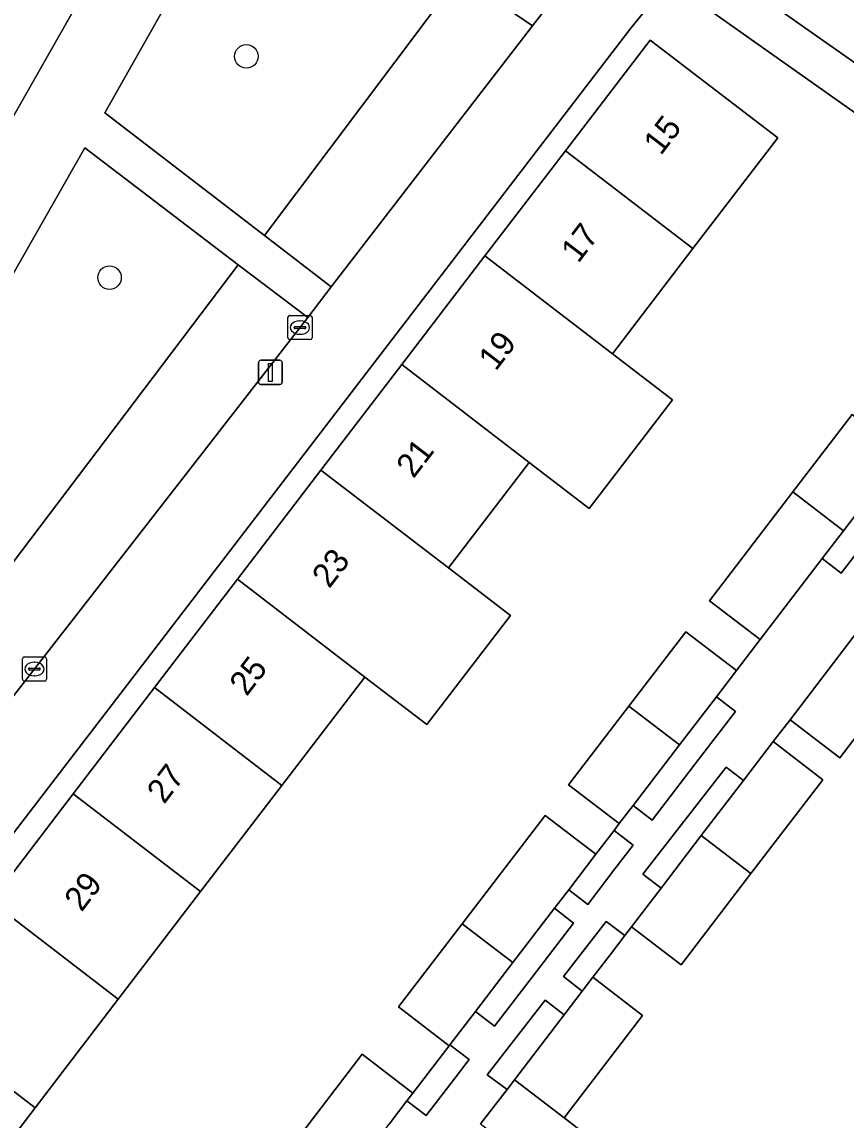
# Model space of a CAD drawing. Extents: x 159039 to 160102, y 381214 to 382524.
# Drawn here: x 159236.73 to 159270.94, y 381576.34 to 381621.89 of the extents above; entities that cross this region are included whole.
import ezdxf

# ---------------------------------------------------------------- set-up
doc = ezdxf.new("R2010")
doc.units = 0
for name, color, linetype in [('IMGEO_Boom', 7, 'Continuous'), ('IMGEO_Erf', 7, 'Continuous'), ('IMGEO_Groenvoorziening', 7, 'Continuous'), ('IMGEO_Kolk', 7, 'Continuous'), ('IMGEO_Lichtmast', 7, 'Continuous'), ('IMGEO_Pand', 7, 'Continuous'), ('IMGEO_Pand_nummerreeks', 7, 'Continuous'), ('IMGEO_Parkeervlak_open', 7, 'Continuous'), ('IMGEO_Voetpad_open', 7, 'Continuous')]:
    doc.layers.add(name, color=color, linetype=linetype)

msp = doc.modelspace()

# ---------------------------------------------------------------- linework, layer by layer
at = {"layer": 'IMGEO_Boom'}
for centre in [(159246.045, 381620.467), (159240.365, 381611.289)]:
    msp.add_circle(centre, 0.489, dxfattribs=at)
at = {"layer": 'IMGEO_Erf'}
for points in [[(159261.926, 381593.514), (159264.289, 381596.598), (159266.393, 381594.985), (159267.38, 381596.273), (159265.276, 381597.886), (159268.732, 381602.396), (159271.2, 381605.616), (159273.303, 381604.003), (159274.181, 381605.148), (159275.081, 381606.323), (159272.977, 381607.936), (159275.558, 381611.304), (159277.662, 381609.691), (159279.525, 381612.324), (159263.752, 381623.481), (159262.981, 381622.833), (159262.015, 381621.636), (159227.754, 381577.026)], [(159235.43, 381585.407), (159238.851, 381589.872), (159242.227, 381594.278), (159245.671, 381598.772), (159249.144, 381603.304), (159252.495, 381607.678), (159255.951, 381612.187), (159259.296, 381616.552), (159262.812, 381621.141), (159268.105, 381617.085), (159264.589, 381612.497), (159261.244, 381608.132), (159263.733, 381606.225), (159260.278, 381601.716), (159257.789, 381603.622), (159254.438, 381599.249), (159257.012, 381597.277), (159253.539, 381592.743), (159250.964, 381594.716), (159247.52, 381590.222), (159244.145, 381585.817), (159240.723, 381581.352), (159237.276, 381576.854), (159233.825, 381572.35)], [(159273.786, 381595.423), (159270.679, 381591.368), (159268.617, 381592.948), (159267.922, 381592.041), (159269.984, 381590.461), (159266.996, 381586.562), (159264.1, 381582.783), (159262.039, 381584.363), (159261.753, 381583.99), (159261.144, 381583.195), (159260.43, 381582.263), (159262.491, 381580.683), (159259.234, 381576.433), (159268.71, 381569.162)], [(159227.485, 381567.4), (159239.005, 381559.243), (159243.332, 381564.89), (159241.228, 381566.502), (159244.764, 381571.117), (159246.868, 381569.505), (159247.724, 381570.622), (159245.62, 381572.234), (159248.211, 381575.615), (159250.859, 381579.071), (159252.964, 381577.459), (159253.738, 381578.469), (159254.47, 381579.425), (159252.366, 381581.037), (159255.007, 381584.485), (159258.451, 381588.979), (159260.555, 381587.366), (159261.311, 381588.352), (159261.528, 381588.636), (159259.424, 381590.249), (159261.926, 381593.514)]]:
    msp.add_lwpolyline(points, dxfattribs=at)
at = {"layer": 'IMGEO_Groenvoorziening'}
msp.add_lwpolyline([(159247.797, 381631.594), (159246.583, 381629.452), (159254.888, 381623.803), (159257.927, 381621.736), (159259.818, 381624.187)], dxfattribs=at)
for points in [[(159246.793, 381613.04), (159254.888, 381623.803), (159246.583, 381629.452), (159240.167, 381618.131)], [(159246.793, 381613.04), (159249.573, 381610.904), (159257.927, 381621.736), (159254.888, 381623.803)], [(159233.169, 381595.283), (159245.71, 381611.823), (159239.336, 381616.675), (159229.836, 381600.002), (159228.936, 381598.311)], [(159233.169, 381595.283), (159235.905, 381593.326), (159241.102, 381600.002), (159248.591, 381609.63), (159245.71, 381611.823)], [(159273.322, 381602.383), (159272.528, 381602.991), (159270.836, 381600.783), (159269.953, 381599.63), (159270.746, 381599.022), (159271.63, 381600.175)], [(159266.352, 381593.288), (159265.559, 381593.897), (159264.03, 381591.902), (159262.106, 381589.391), (159262.9, 381588.783), (159264.824, 381591.294)], [(159266.687, 381590.43), (159265.964, 381590.984), (159262.511, 381586.539), (159263.264, 381585.962), (159264.934, 381588.142)], [(159262.105, 381587.744), (159261.311, 381588.352), (159260.555, 381587.366), (159259.428, 381585.895), (159260.222, 381585.287), (159261.349, 381586.758)], [(159259.63, 381584.515), (159258.837, 381585.124), (159257.111, 381582.872), (159255.556, 381580.842), (159256.349, 381580.234), (159257.905, 381582.264)], [(159261.144, 381583.195), (159261.753, 381583.99), (159260.987, 381584.577), (159259.21, 381582.29), (159259.991, 381581.691), (159260.43, 381582.263)], [(159259.239, 381580.709), (159258.451, 381581.312), (159256.046, 381578.216), (159256.868, 381577.615), (159257.173, 381578.013)], [(159255.29, 381578.851), (159254.496, 381579.459), (159254.47, 381579.425), (159253.738, 381578.469), (159252.964, 381577.459), (159252.714, 381577.133), (159253.508, 381576.525), (159254.532, 381577.861)], [(159259.234, 381576.433), (159257.173, 381578.013), (159256.868, 381577.615), (159255.768, 381576.179), (159267.355, 381567.397), (159268.71, 381569.162)]]:
    msp.add_lwpolyline(points, close=True, dxfattribs=at)
at = {"layer": 'IMGEO_Kolk'}
for p, q in [((159247.77, 381608.79), (159247.77, 381609.642)), ((159247.845, 381609.716), (159248.697, 381609.716)), ((159248.771, 381609.642), (159248.771, 381608.79)), ((159248.029, 381609.21), (159248.029, 381609.222)), ((159248.467, 381609.173), (159248.069, 381609.173)), ((159248.072, 381609.259), (159248.47, 381609.259)), ((159248.258, 381609.496), (159248.283, 381609.496)), ((159248.513, 381609.222), (159248.513, 381609.21)), ((159248.697, 381608.716), (159247.845, 381608.716)), ((159248.281, 381608.936), (159248.256, 381608.936)), ((159236.747, 381594.624), (159236.747, 381595.476)), ((159236.822, 381595.55), (159237.674, 381595.55)), ((159237.748, 381595.476), (159237.748, 381594.624)), ((159237.006, 381595.044), (159237.006, 381595.056)), ((159237.444, 381595.007), (159237.046, 381595.007)), ((159237.049, 381595.093), (159237.447, 381595.093)), ((159237.235, 381595.33), (159237.26, 381595.33)), ((159237.49, 381595.056), (159237.49, 381595.044)), ((159237.674, 381594.55), (159236.822, 381594.55)), ((159237.258, 381594.77), (159237.233, 381594.77))]:
    msp.add_line(p, q, dxfattribs=at)
for points in [[(159247.77, 381608.79), (159247.77, 381609.642)], [(159247.845, 381609.716), (159248.697, 381609.716)], [(159248.771, 381609.642), (159248.771, 381608.79)], [(159248.697, 381608.716), (159247.845, 381608.716)], [(159236.747, 381594.624), (159236.747, 381595.476)], [(159236.822, 381595.55), (159237.674, 381595.55)], [(159237.748, 381595.476), (159237.748, 381594.624)], [(159237.674, 381594.55), (159236.822, 381594.55)]]:
    msp.add_lwpolyline(points, dxfattribs=at)
for centre, radius, start, end in [((159247.847, 381609.64), 0.0765, 91.552, 178.448), ((159247.847, 381609.64), 0.0765, 91.552, 178.448), ((159248.695, 381609.64), 0.0765, 1.552, 88.448), ((159248.695, 381609.64), 0.0765, 1.552, 88.448), ((159248.069, 381609.219), 0.0403, 85.8775, 175.7526), ((159248.066, 381609.209), 0.0366, 178.938, 274.7102), ((159248.47, 381609.216), 0.043, 264.8664, 352.4533), ((159248.474, 381609.221), 0.0386, 1.7309, 96.639), ((159247.847, 381608.792), 0.0765, 181.552, 268.448), ((159247.847, 381608.792), 0.0765, 181.552, 268.448), ((159248.695, 381608.792), 0.0765, 271.552, 358.448), ((159248.695, 381608.792), 0.0765, 271.552, 358.448), ((159236.824, 381595.474), 0.0765, 91.552, 178.448), ((159236.824, 381595.474), 0.0765, 91.552, 178.448), ((159237.672, 381595.474), 0.0765, 1.552, 88.448), ((159237.672, 381595.474), 0.0765, 1.552, 88.448), ((159237.046, 381595.053), 0.0403, 85.8775, 175.7526), ((159237.043, 381595.043), 0.0366, 178.938, 274.7102), ((159237.447, 381595.05), 0.043, 264.8664, 352.4533), ((159237.451, 381595.055), 0.0386, 1.7309, 96.639), ((159236.824, 381594.626), 0.0765, 181.552, 268.448), ((159236.824, 381594.626), 0.0765, 181.552, 268.448), ((159237.672, 381594.626), 0.0765, 271.552, 358.448), ((159237.672, 381594.626), 0.0765, 271.552, 358.448)]:
    msp.add_arc(centre, radius, start, end, dxfattribs=at)
for centre, major_axis, ratio, start_param, end_param in [((159248.257, 381609.216), (-0.387, 0.002), 0.722429, 4.712389, 7.853982), ((159248.282, 381609.216), (-0.39, 0.002), 0.717154, 1.570796, 4.712389), ((159237.234, 381595.05), (-0.387, 0.002), 0.722429, 4.712389, 7.853982), ((159237.259, 381595.05), (-0.39, 0.002), 0.717154, 1.570796, 4.712389)]:
    msp.add_ellipse(centre, major_axis=major_axis, ratio=ratio, start_param=start_param, end_param=end_param, dxfattribs=at)
at = {"layer": 'IMGEO_Lichtmast'}
for p, q in [((159246.548, 381606.957), (159246.548, 381607.757)), ((159246.548, 381607.757), (159246.548, 381606.957)), ((159246.648, 381607.857), (159247.438, 381607.857)), ((159247.438, 381607.857), (159246.648, 381607.857)), ((159247.538, 381607.757), (159247.538, 381606.957)), ((159247.538, 381606.957), (159247.538, 381607.757)), ((159247.438, 381606.857), (159246.648, 381606.857)), ((159246.648, 381606.857), (159247.438, 381606.857))]:
    msp.add_line(p, q, dxfattribs=at)
msp.add_lwpolyline([(159246.968, 381607.732), (159247.118, 381607.732), (159247.118, 381606.982), (159246.968, 381606.982), (159246.968, 381607.732)], dxfattribs=at)
for centre, start, end in [((159246.648, 381607.757), 90, 180), ((159246.648, 381607.757), 90, 180), ((159247.438, 381607.757), 0, 90), ((159247.438, 381607.757), 360, 90), ((159246.648, 381606.957), 180, 270), ((159246.648, 381606.957), 180, 270), ((159247.438, 381606.957), 270, 0), ((159247.438, 381606.957), 270, 0)]:
    msp.add_arc(centre, 0.1, start, end, dxfattribs=at)
at = {"layer": 'IMGEO_Pand'}
for points in [[(159259.296, 381616.552), (159264.589, 381612.497), (159268.105, 381617.085), (159262.812, 381621.141)], [(159255.951, 381612.187), (159261.244, 381608.132), (159264.589, 381612.497), (159259.296, 381616.552)], [(159255.951, 381612.187), (159252.495, 381607.678), (159257.789, 381603.622), (159260.278, 381601.716), (159263.733, 381606.225), (159261.244, 381608.132)], [(159252.495, 381607.678), (159249.144, 381603.304), (159254.438, 381599.249), (159257.789, 381603.622)], [(159273.294, 381603.991), (159273.303, 381604.003), (159271.2, 381605.616), (159268.732, 381602.396), (159270.836, 381600.783), (159272.528, 381602.991)], [(159250.964, 381594.716), (159253.539, 381592.743), (159257.012, 381597.277), (159254.438, 381599.249), (159249.144, 381603.304), (159245.671, 381598.772)], [(159269.953, 381599.63), (159270.836, 381600.783), (159268.732, 381602.396), (159265.276, 381597.886), (159267.38, 381596.273)], [(159250.964, 381594.716), (159245.671, 381598.772), (159242.227, 381594.278), (159247.52, 381590.222)], [(159273.786, 381595.423), (159271.724, 381597.003), (159268.617, 381592.948), (159270.679, 381591.368)], [(159266.393, 381594.985), (159264.289, 381596.598), (159261.926, 381593.514), (159264.03, 381591.902), (159265.559, 381593.897)], [(159244.145, 381585.817), (159247.52, 381590.222), (159242.227, 381594.278), (159238.851, 381589.872)], [(159264.03, 381591.902), (159261.926, 381593.514), (159259.424, 381590.249), (159261.528, 381588.636), (159262.106, 381589.391)], [(159269.984, 381590.461), (159267.922, 381592.041), (159266.687, 381590.43), (159264.934, 381588.142), (159266.996, 381586.562)], [(159240.723, 381581.352), (159244.145, 381585.817), (159238.851, 381589.872), (159235.43, 381585.407)], [(159260.555, 381587.366), (159258.451, 381588.979), (159255.007, 381584.485), (159257.111, 381582.872), (159258.837, 381585.124), (159259.428, 381585.895)], [(159266.996, 381586.562), (159264.934, 381588.142), (159263.264, 381585.962), (159262.039, 381584.363), (159264.1, 381582.783)], [(159240.723, 381581.352), (159235.43, 381585.407), (159231.983, 381580.909), (159237.276, 381576.854)], [(159257.111, 381582.872), (159255.007, 381584.485), (159252.366, 381581.037), (159254.47, 381579.425), (159254.496, 381579.459), (159255.556, 381580.842)], [(159262.491, 381580.683), (159260.43, 381582.263), (159259.991, 381581.691), (159259.239, 381580.709), (159257.173, 381578.013), (159259.234, 381576.433)], [(159231.983, 381580.909), (159228.532, 381576.406), (159229.978, 381575.298), (159233.825, 381572.35), (159237.276, 381576.854)], [(159252.714, 381577.133), (159252.964, 381577.459), (159250.859, 381579.071), (159248.211, 381575.615), (159250.315, 381574.003), (159251.973, 381576.166)]]:
    msp.add_lwpolyline(points, close=True, dxfattribs=at)
at = {"layer": 'IMGEO_Parkeervlak_open'}
for points in [[(159219.827, 381586.854), (159220.544, 381588.995), (159222.004, 381592.098), (159224.228, 381596.316), (159225.749, 381599.292), (159225.817, 381599.442), (159243.126, 381629.875)], [(159264.096, 381626.494), (159263.519, 381625.67), (159277.834, 381615.624)]]:
    msp.add_lwpolyline(points, dxfattribs=at)
at = {"layer": 'IMGEO_Voetpad_open'}
for points in [[(159225.442, 381592.378), (159225.612, 381592.653), (159227.977, 381596.716), (159232.032, 381593.755), (159234.714, 381591.797), (159235.905, 381593.326), (159233.169, 381595.283), (159228.936, 381598.311), (159229.836, 381600.002), (159239.336, 381616.675), (159245.71, 381611.823), (159248.591, 381609.63), (159249.573, 381610.904), (159246.793, 381613.04), (159240.167, 381618.131), (159246.583, 381629.452), (159247.797, 381631.594), (159250.607, 381636.319), (159251.425, 381637.759), (159252.243, 381639.199), (159252.767, 381638.853), (159254.798, 381637.51)], [(159245.421, 381634.028), (159243.126, 381629.875), (159225.817, 381599.442), (159225.749, 381599.292), (159224.228, 381596.316), (159222.004, 381592.098), (159220.544, 381588.995), (159219.827, 381586.854)], [(159250.602, 381632.226), (159260.225, 381625.874), (159263.752, 381623.481), (159279.525, 381612.324), (159279.948, 381612.025), (159281.422, 381609.707), (159281.557, 381609.495), (159284.632, 381607.205)], [(159277.834, 381615.624), (159263.519, 381625.67), (159264.096, 381626.494)], [(159262.015, 381621.636), (159262.981, 381622.833), (159263.752, 381623.481), (159260.225, 381625.874)], [(159259.818, 381624.187), (159257.927, 381621.736), (159249.573, 381610.904), (159248.591, 381609.63), (159241.102, 381600.002), (159235.905, 381593.326), (159234.714, 381591.797), (159231.833, 381588.088), (159226.151, 381580.771)], [(159223.732, 381580.087), (159227.754, 381577.026), (159262.015, 381621.636)], [(159271.63, 381600.175), (159270.746, 381599.022), (159269.953, 381599.63), (159267.38, 381596.273), (159266.393, 381594.985), (159265.559, 381593.897), (159266.352, 381593.288), (159264.824, 381591.294), (159262.9, 381588.783), (159262.106, 381589.391), (159261.528, 381588.636), (159261.311, 381588.352), (159262.105, 381587.744), (159261.349, 381586.758), (159260.222, 381585.287), (159259.428, 381585.895), (159258.837, 381585.124), (159259.63, 381584.515), (159257.905, 381582.264), (159256.349, 381580.234), (159255.556, 381580.842), (159254.496, 381579.459), (159255.29, 381578.851), (159254.532, 381577.861), (159253.508, 381576.525), (159252.714, 381577.133), (159251.973, 381576.166)], [(159255.768, 381576.179), (159256.868, 381577.615), (159256.046, 381578.216), (159258.451, 381581.312), (159259.239, 381580.709), (159259.991, 381581.691), (159259.21, 381582.29), (159260.987, 381584.577), (159261.753, 381583.99), (159262.039, 381584.363), (159263.264, 381585.962), (159262.511, 381586.539), (159265.964, 381590.984), (159266.687, 381590.43), (159267.922, 381592.041), (159268.617, 381592.948), (159271.724, 381597.003)]]:
    msp.add_lwpolyline(points, dxfattribs=at)

# ---------------------------------------------------------------- texts
at = {"layer": 'IMGEO_Pand_nummerreeks'}
for s, p in [('15', (159263.255, 381616.325)), ('17', (159259.827, 381611.852)), ('19', (159256.399, 381607.378)), ('21', (159252.984, 381602.922)), ('23', (159249.487, 381598.359)), ('25', (159246.059, 381593.886)), ('27', (159242.631, 381589.412)), ('29', (159239.203, 381584.939))]:
    msp.add_text(s, height=1, rotation=52.5374, dxfattribs=at).set_placement(p)

doc.saveas('drawing.dxf')
